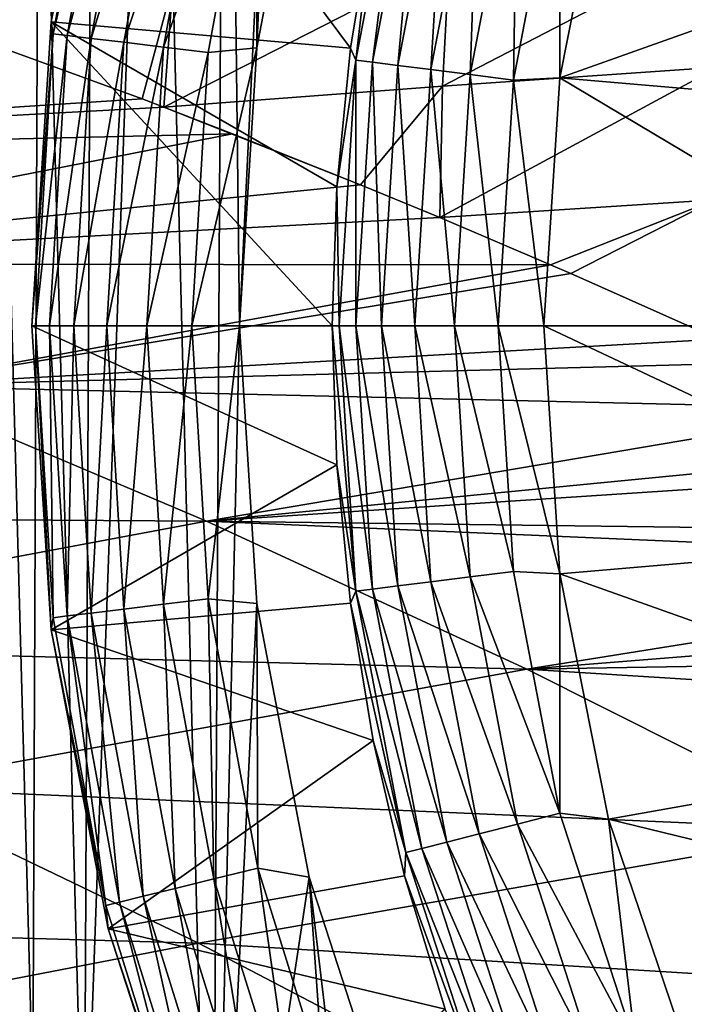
# Model space of a CAD drawing. Header units: metres. Extents: x -92 to 264, y -100 to 50.
# Tile 572 of 721: x 188.49 to 191.62, y 15.3 to 19.95. Entities that reach past the tile are written whole.
import ezdxf

# ---------------------------------------------------------------- set-up
doc = ezdxf.new("R2010")
doc.units = ezdxf.units.M
doc.layers.add('solid_21062050_01', color=7, linetype='CONTINUOUS')

msp = doc.modelspace()

# ---------------------------------------------------------------- linework, layer by layer
at = {"layer": 'solid_21062050_01'}
for points in [[(189.825775, 24.801445), (189.522507, 18.5), (189.45639, 24.15979)], [(189.825775, 24.801445), (189.605042, 19.812563), (189.522507, 18.5)], [(189.825775, 24.801445), (189.851517, 21.105009), (189.605042, 19.812563)], [(189.393356, 12.872182), (189.123688, 23.493515), (189.45639, 24.15979)], [(189.393356, 12.872182), (189.45639, 24.15979), (189.522507, 18.5)], [(188.78978, 14.193306), (188.829926, 22.806376), (189.123688, 23.493515)], [(188.78978, 14.193306), (189.123688, 23.493515), (189.393356, 12.872182)], [(188.78978, 14.193306), (188.577286, 22.103117), (188.829926, 22.806376)], [(188.547287, 14.881874), (188.36734, 21.388601), (188.577286, 22.103117)], [(188.547287, 14.881874), (188.577286, 22.103117), (188.78978, 14.193306)], [(188.345901, 15.585432), (188.36734, 21.388601), (188.547287, 14.881874)], [(188.633743, 19.935892, -1.041631), (188.903336, 21.34914, -1.041631), (190.045959, 19.810474, -35.04163)], [(188.891983, 21.237881, -0.816342), (188.903336, 21.34914, -1.041631), (188.633743, 19.935892, -1.041631)], [(188.903336, 21.34914, -1.041631), (190.152985, 20.458694, -35.04163), (190.045959, 19.810474, -35.04163)], [(188.64296, 19.878994, -0.816342), (188.891983, 21.237881, -0.816342), (188.633743, 19.935892, -1.041631)], [(188.956879, 21.221886, -0.599173), (188.891983, 21.237881, -0.816342), (188.64296, 19.878994, -0.816342)], [(188.709305, 19.870939, -0.599173), (188.956879, 21.221886, -0.599173), (188.64296, 19.878994, -0.816342)], [(189.067703, 21.194571, -0.402698), (188.956879, 21.221886, -0.599173), (188.709305, 19.870939, -0.599173)], [(188.822617, 19.85718, -0.402698), (189.067703, 21.194571, -0.402698), (188.709305, 19.870939, -0.599173)], [(189.218719, 21.157347, -0.237061), (189.067703, 21.194571, -0.402698), (188.822617, 19.85718, -0.402698)], [(188.97702, 19.838432, -0.237061), (189.218719, 21.157347, -0.237061), (188.822617, 19.85718, -0.402698)], [(189.402161, 21.112133, -0.110815), (189.218719, 21.157347, -0.237061), (188.97702, 19.838432, -0.237061)], [(189.164566, 19.815659, -0.110815), (189.402161, 21.112133, -0.110815), (188.97702, 19.838432, -0.237061)], [(189.164566, 19.815659, -0.110815), (189.608521, 21.061268, -0.030477), (189.402161, 21.112133, -0.110815)], [(189.608521, 21.061268, -0.030477), (189.605042, 19.812563), (189.851517, 21.105009)], [(189.164566, 19.815659, -0.110815), (189.375565, 19.790039, -0.030477), (189.608521, 21.061268, -0.030477)], [(189.608521, 21.061268, -0.030477), (189.375565, 19.790039, -0.030477), (189.605042, 19.812563)], [(190.071747, 19.75423, -35.257172), (190.152985, 20.458694, -35.04163), (190.307236, 20.98868, -35.257172)], [(190.071747, 19.75423, -35.257172), (190.307236, 20.98868, -35.257172), (190.149918, 19.744354, -35.460682)], [(190.307236, 20.98868, -35.257172), (190.38356, 20.969084, -35.460682), (190.149918, 19.744354, -35.460682)], [(190.149918, 19.744354, -35.460682), (190.38356, 20.969084, -35.460682), (190.270035, 19.729179, -35.64225)], [(190.38356, 20.969084, -35.460682), (190.500824, 20.938974, -35.64225), (190.270035, 19.729179, -35.64225)], [(190.270035, 19.729179, -35.64225), (190.500824, 20.938974, -35.64225), (190.426376, 19.709431, -35.793232)], [(190.500824, 20.938974, -35.64225), (190.653442, 20.899788, -35.793232), (190.426376, 19.709431, -35.793232)], [(190.426376, 19.709431, -35.793232), (190.653442, 20.899788, -35.793232), (190.611481, 19.686047, -35.906437)], [(190.653442, 20.899788, -35.793232), (190.834167, 20.853388, -35.906437), (190.611481, 19.686047, -35.906437)], [(190.611481, 19.686047, -35.906437), (190.834167, 20.853388, -35.906437), (190.816544, 19.660141, -35.976471)], [(190.834167, 20.853388, -35.906437), (191.034363, 20.801985, -35.976471), (190.816544, 19.660141, -35.976471)], [(190.816544, 19.660141, -35.976471), (191.034363, 20.801985, -35.976471), (191.0354, 19.671188, -36)], [(191.034363, 20.801985, -35.976471), (191.264816, 20.830759, -36), (191.0354, 19.671188, -36)], [(191.0354, 19.671188, -36), (191.264816, 20.830759, -36), (193.283478, 20.471806, -36)], [(191.0354, 19.671188, -36), (193.283478, 20.471806, -36), (193.071304, 19.496439, -36)], [(190.071747, 19.75423, -35.257172), (190.045959, 19.810474, -35.04163), (190.152985, 20.458694, -35.04163)], [(191.802567, 20.318136, 139.476593), (190.481308, 19.632053, 142.145233), (191.781631, 19.721739, 142.30896)], [(191.802567, 20.318136, 139.476593), (190.512207, 20.221235, 139.32637), (190.481308, 19.632053, 142.145233)], [(190.512207, 20.221235, 139.32637), (189.165894, 19.532352, 141.948013), (190.481308, 19.632053, 142.145233)], [(190.512207, 20.221235, 139.32637), (189.20813, 20.112938, 139.144821), (189.165894, 19.532352, 141.948013)], [(189.20813, 20.112938, 139.144821), (187.993256, 19.959232, 139.164856), (188.076401, 19.930557, 139.362259)], [(189.20813, 20.112938, 139.144821), (188.076401, 19.930557, 139.362259), (189.063828, 19.571321, 141.706161)], [(189.20813, 20.112938, 139.144821), (189.063828, 19.571321, 141.706161), (189.165894, 19.532352, 141.948013)], [(184.862762, 19.29702, 140.288559), (189.063828, 19.571321, 141.706161), (188.076401, 19.930557, 139.362259)], [(188.633743, 19.935892, -1.041631), (189.960068, 18.5, -35.04163), (188.543396, 18.5, -1.041631)], [(188.64296, 19.878994, -0.816342), (188.633743, 19.935892, -1.041631), (188.543396, 18.5, -1.041631)], [(188.633743, 19.935892, -1.041631), (189.981567, 19.156643, -35.04163), (189.960068, 18.5, -35.04163)], [(188.633743, 19.935892, -1.041631), (190.045959, 19.810474, -35.04163), (189.981567, 19.156643, -35.04163)], [(188.64296, 19.878994, -0.816342), (188.543396, 18.5, -1.041631), (188.55954, 18.5, -0.816342)], [(188.709305, 19.870939, -0.599173), (188.64296, 19.878994, -0.816342), (188.55954, 18.5, -0.816342)], [(188.709305, 19.870939, -0.599173), (188.55954, 18.5, -0.816342), (188.626373, 18.5, -0.599173)], [(188.822617, 19.85718, -0.402698), (188.709305, 19.870939, -0.599173), (188.626373, 18.5, -0.599173)], [(188.822617, 19.85718, -0.402698), (188.626373, 18.5, -0.599173), (188.740524, 18.5, -0.402698)], [(188.97702, 19.838432, -0.237061), (188.822617, 19.85718, -0.402698), (188.740524, 18.5, -0.402698)], [(188.97702, 19.838432, -0.237061), (188.740524, 18.5, -0.402698), (188.896057, 18.5, -0.237061)], [(189.164566, 19.815659, -0.110815), (188.97702, 19.838432, -0.237061), (188.896057, 18.5, -0.237061)], [(189.164566, 19.815659, -0.110815), (188.896057, 18.5, -0.237061), (189.084991, 18.5, -0.110815)], [(189.164566, 19.815659, -0.110815), (189.084991, 18.5, -0.110815), (189.375565, 19.790039, -0.030477)], [(189.605042, 19.812563), (189.297531, 18.5, -0.030477), (189.522507, 18.5)], [(189.375565, 19.790039, -0.030477), (189.297531, 18.5, -0.030477), (189.605042, 19.812563)], [(190.071747, 19.75423, -35.257172), (189.981567, 19.156643, -35.04163), (190.045959, 19.810474, -35.04163)], [(189.375565, 19.790039, -0.030477), (189.084991, 18.5, -0.110815), (189.297531, 18.5, -0.030477)], [(190.071747, 19.75423, -35.257172), (189.992828, 18.5, -35.257172), (189.981567, 19.156643, -35.04163)], [(190.071747, 19.75423, -35.257172), (190.07164, 18.5, -35.460682), (189.992828, 18.5, -35.257172)], [(190.071747, 19.75423, -35.257172), (190.149918, 19.744354, -35.460682), (190.07164, 18.5, -35.460682)], [(190.149918, 19.744354, -35.460682), (190.192703, 18.5, -35.64225), (190.07164, 18.5, -35.460682)], [(190.149918, 19.744354, -35.460682), (190.270035, 19.729179, -35.64225), (190.192703, 18.5, -35.64225)], [(190.270035, 19.729179, -35.64225), (190.350281, 18.5, -35.793232), (190.192703, 18.5, -35.64225)], [(190.270035, 19.729179, -35.64225), (190.426376, 19.709431, -35.793232), (190.350281, 18.5, -35.793232)], [(191.781631, 19.721739, 142.30896), (190.46846, 19.011034, 145.00708), (191.767197, 19.094965, 145.172379)], [(191.781631, 19.721739, 142.30896), (190.481308, 19.632053, 142.145233), (190.46846, 19.011034, 145.00708)], [(190.426376, 19.709431, -35.793232), (190.536865, 18.5, -35.906437), (190.350281, 18.5, -35.793232)], [(190.426376, 19.709431, -35.793232), (190.611481, 19.686047, -35.906437), (190.536865, 18.5, -35.906437)], [(190.611481, 19.686047, -35.906437), (190.743546, 18.5, -35.976471), (190.536865, 18.5, -35.906437)], [(190.611481, 19.686047, -35.906437), (190.816544, 19.660141, -35.976471), (190.743546, 18.5, -35.976471)], [(190.816544, 19.660141, -35.976471), (191.0354, 19.671188, -36), (190.959198, 18.5, -36)], [(191.0354, 19.671188, -36), (193, 18.5, -36), (190.959198, 18.5, -36)], [(191.0354, 19.671188, -36), (193.071304, 19.496439, -36), (193, 18.5, -36)], [(190.481308, 19.632053, 142.145233), (189.165894, 19.532352, 141.948013), (190.093918, 19.165491, 144.131592)], [(190.481308, 19.632053, 142.145233), (190.093918, 19.165491, 144.131592), (190.46846, 19.011034, 145.00708)], [(190.816544, 19.660141, -35.976471), (190.959198, 18.5, -36), (190.743546, 18.5, -35.976471)], [(184.862762, 19.29702, 140.288559), (189.165894, 19.532352, 141.948013), (189.063828, 19.571321, 141.706161)], [(184.862762, 19.29702, 140.288559), (189.489456, 19.406891, 142.71286), (189.165894, 19.532352, 141.948013)], [(189.165894, 19.532352, 141.948013), (189.489456, 19.406891, 142.71286), (190.093918, 19.165491, 144.131592)], [(184.862762, 19.29702, 140.288559), (186.357391, 18.791882, 143.82843), (189.489456, 19.406891, 142.71286)], [(186.357391, 18.791882, 143.82843), (190.093918, 19.165491, 144.131592), (189.489456, 19.406891, 142.71286)], [(186.357391, 18.791882, 143.82843), (190.46846, 19.011034, 145.00708), (190.093918, 19.165491, 144.131592)], [(189.992828, 18.5, -35.257172), (189.960068, 18.5, -35.04163), (189.981567, 19.156643, -35.04163)], [(191.767197, 19.094965, 145.172379), (190.46846, 19.011034, 145.00708), (190.990738, 18.787867, 146.232773)], [(191.767197, 19.094965, 145.172379), (190.990738, 18.787867, 146.232773), (191.086258, 18.746191, 146.457153)], [(191.767197, 19.094965, 145.172379), (191.086258, 18.746191, 146.457153), (191.782272, 18.436516, 148.086838)], [(186.357391, 18.791882, 143.82843), (190.990738, 18.787867, 146.232773), (190.46846, 19.011034, 145.00708)], [(186.357391, 18.791882, 143.82843), (187.859222, 18.215357, 147.363327), (190.990738, 18.787867, 146.232773)], [(187.859222, 18.215357, 147.363327), (191.086258, 18.746191, 146.457153), (190.990738, 18.787867, 146.232773)], [(187.859222, 18.215357, 147.363327), (191.782272, 18.436516, 148.086838), (191.086258, 18.746191, 146.457153)], [(189.981567, 17.843357, -35.04163), (188.543396, 18.5, -1.041631), (189.960068, 18.5, -35.04163)], [(188.633743, 17.064108, -1.041631), (188.543396, 18.5, -1.041631), (189.981567, 17.843357, -35.04163)], [(188.55954, 18.5, -0.816342), (188.543396, 18.5, -1.041631), (188.633743, 17.064108, -1.041631)], [(188.64296, 17.121006, -0.816342), (188.55954, 18.5, -0.816342), (188.633743, 17.064108, -1.041631)], [(188.626373, 18.5, -0.599173), (188.55954, 18.5, -0.816342), (188.64296, 17.121006, -0.816342)], [(188.709305, 17.129061, -0.599173), (188.626373, 18.5, -0.599173), (188.64296, 17.121006, -0.816342)], [(188.740524, 18.5, -0.402698), (188.626373, 18.5, -0.599173), (188.709305, 17.129061, -0.599173)], [(188.822617, 17.14282, -0.402698), (188.740524, 18.5, -0.402698), (188.709305, 17.129061, -0.599173)], [(188.896057, 18.5, -0.237061), (188.740524, 18.5, -0.402698), (188.822617, 17.14282, -0.402698)], [(188.97702, 17.161568, -0.237061), (188.896057, 18.5, -0.237061), (188.822617, 17.14282, -0.402698)], [(189.084991, 18.5, -0.110815), (188.896057, 18.5, -0.237061), (188.97702, 17.161568, -0.237061)], [(189.164566, 17.184341, -0.110815), (189.084991, 18.5, -0.110815), (188.97702, 17.161568, -0.237061)], [(189.164566, 17.184341, -0.110815), (189.297531, 18.5, -0.030477), (189.084991, 18.5, -0.110815)], [(189.164566, 17.184341, -0.110815), (189.375565, 17.209961, -0.030477), (189.297531, 18.5, -0.030477)], [(189.297531, 18.5, -0.030477), (189.375565, 17.209961, -0.030477), (189.522507, 18.5)], [(189.375565, 17.209961, -0.030477), (189.605042, 17.187437), (189.522507, 18.5)], [(189.393356, 12.872182), (189.522507, 18.5), (189.605042, 17.187437)], [(190.071747, 17.24577, -35.257172), (189.981567, 17.843357, -35.04163), (189.960068, 18.5, -35.04163)], [(190.071747, 17.24577, -35.257172), (189.960068, 18.5, -35.04163), (189.992828, 18.5, -35.257172)], [(189.992828, 18.5, -35.257172), (190.07164, 18.5, -35.460682), (190.149918, 17.255646, -35.460682)], [(190.071747, 17.24577, -35.257172), (189.992828, 18.5, -35.257172), (190.149918, 17.255646, -35.460682)], [(190.07164, 18.5, -35.460682), (190.192703, 18.5, -35.64225), (190.270035, 17.270821, -35.64225)], [(190.149918, 17.255646, -35.460682), (190.07164, 18.5, -35.460682), (190.270035, 17.270821, -35.64225)], [(190.192703, 18.5, -35.64225), (190.350281, 18.5, -35.793232), (190.426376, 17.290569, -35.793232)], [(190.270035, 17.270821, -35.64225), (190.192703, 18.5, -35.64225), (190.426376, 17.290569, -35.793232)], [(190.350281, 18.5, -35.793232), (190.536865, 18.5, -35.906437), (190.611481, 17.313953, -35.906437)], [(190.426376, 17.290569, -35.793232), (190.350281, 18.5, -35.793232), (190.611481, 17.313953, -35.906437)], [(190.536865, 18.5, -35.906437), (190.743546, 18.5, -35.976471), (190.816544, 17.339859, -35.976471)], [(190.611481, 17.313953, -35.906437), (190.536865, 18.5, -35.906437), (190.816544, 17.339859, -35.976471)], [(190.743546, 18.5, -35.976471), (190.959198, 18.5, -36), (191.0354, 17.328812, -36)], [(190.816544, 17.339859, -35.976471), (190.743546, 18.5, -35.976471), (191.0354, 17.328812, -36)], [(190.959198, 18.5, -36), (193, 18.5, -36), (193.071304, 17.503561, -36)], [(191.0354, 17.328812, -36), (190.959198, 18.5, -36), (193.071304, 17.503561, -36)], [(187.859222, 18.215357, 147.363327), (192.024811, 18.326424, 148.651672), (191.782272, 18.436516, 148.086838)], [(187.859222, 18.215357, 147.363327), (192.49736, 18.107662, 149.752609), (192.024811, 18.326424, 148.651672)], [(187.859222, 18.215357, 147.363327), (184.745438, 17.606462, 148.477646), (189.367493, 17.576674, 150.898621)], [(187.859222, 18.215357, 147.363327), (189.367493, 17.576674, 150.898621), (192.49736, 18.107662, 149.752609)], [(189.367493, 17.576674, 150.898621), (192.893738, 17.919769, 150.676895), (192.49736, 18.107662, 149.752609)], [(189.367493, 17.576674, 150.898621), (193.097031, 17.821842, 151.15123), (192.893738, 17.919769, 150.676895)], [(188.633743, 17.064108, -1.041631), (189.981567, 17.843357, -35.04163), (190.045959, 17.189526, -35.04163)], [(189.367493, 17.576674, 150.898621), (193.711548, 17.521879, 152.575516), (193.097031, 17.821842, 151.15123)], [(190.071747, 17.24577, -35.257172), (190.045959, 17.189526, -35.04163), (189.981567, 17.843357, -35.04163)], [(184.745438, 17.606462, 148.477646), (186.26944, 16.995678, 152.063126), (189.367493, 17.576674, 150.898621)], [(189.367493, 17.576674, 150.898621), (186.26944, 16.995678, 152.063126), (190.878891, 16.877897, 154.426804)], [(189.367493, 17.576674, 150.898621), (194.004028, 17.376287, 153.25119), (193.711548, 17.521879, 152.575516)], [(189.367493, 17.576674, 150.898621), (190.878891, 16.877897, 154.426804), (194.004028, 17.376287, 153.25119)], [(191.0354, 17.328812, -36), (193.071304, 17.503561, -36), (193.283478, 16.528194, -36)], [(190.878891, 16.877897, 154.426804), (194.422531, 17.161755, 154.227249), (194.004028, 17.376287, 153.25119)], [(190.426376, 17.290569, -35.793232), (190.611481, 17.313953, -35.906437), (190.834167, 16.146612, -35.906437)], [(190.611481, 17.313953, -35.906437), (190.816544, 17.339859, -35.976471), (191.034363, 16.198015, -35.976471)], [(190.834167, 16.146612, -35.906437), (190.611481, 17.313953, -35.906437), (191.034363, 16.198015, -35.976471)], [(191.034363, 16.198015, -35.976471), (190.816544, 17.339859, -35.976471), (191.0354, 17.328812, -36)], [(191.034363, 16.198015, -35.976471), (191.0354, 17.328812, -36), (191.264816, 16.169241, -36)], [(191.264816, 16.169241, -36), (191.0354, 17.328812, -36), (193.283478, 16.528194, -36)], [(190.071747, 17.24577, -35.257172), (190.149918, 17.255646, -35.460682), (190.38356, 16.030916, -35.460682)], [(190.149918, 17.255646, -35.460682), (190.270035, 17.270821, -35.64225), (190.500824, 16.061026, -35.64225)], [(190.38356, 16.030916, -35.460682), (190.149918, 17.255646, -35.460682), (190.500824, 16.061026, -35.64225)], [(190.270035, 17.270821, -35.64225), (190.426376, 17.290569, -35.793232), (190.653442, 16.100212, -35.793232)], [(190.500824, 16.061026, -35.64225), (190.270035, 17.270821, -35.64225), (190.653442, 16.100212, -35.793232)], [(190.653442, 16.100212, -35.793232), (190.426376, 17.290569, -35.793232), (190.834167, 16.146612, -35.906437)], [(189.402161, 15.887866, -0.110815), (189.375565, 17.209961, -0.030477), (189.164566, 17.184341, -0.110815)], [(189.375565, 17.209961, -0.030477), (189.608521, 15.938732, -0.030477), (189.605042, 17.187437)], [(189.402161, 15.887866, -0.110815), (189.608521, 15.938732, -0.030477), (189.375565, 17.209961, -0.030477)], [(190.307236, 16.01132, -35.257172), (190.045959, 17.189526, -35.04163), (190.071747, 17.24577, -35.257172)], [(190.307236, 16.01132, -35.257172), (190.071747, 17.24577, -35.257172), (190.38356, 16.030916, -35.460682)], [(188.633743, 17.064108, -1.041631), (190.045959, 17.189526, -35.04163), (190.152985, 16.541306, -35.04163)], [(188.97702, 17.161568, -0.237061), (188.822617, 17.14282, -0.402698), (189.067703, 15.805429, -0.402698)], [(189.164566, 17.184341, -0.110815), (188.97702, 17.161568, -0.237061), (189.218719, 15.842654, -0.237061)], [(189.218719, 15.842654, -0.237061), (188.97702, 17.161568, -0.237061), (189.067703, 15.805429, -0.402698)], [(189.402161, 15.887866, -0.110815), (189.164566, 17.184341, -0.110815), (189.218719, 15.842654, -0.237061)], [(189.393356, 12.872182), (189.605042, 17.187437), (189.851517, 15.89499)], [(189.608521, 15.938732, -0.030477), (189.851517, 15.89499), (189.605042, 17.187437)], [(190.307236, 16.01132, -35.257172), (190.152985, 16.541306, -35.04163), (190.045959, 17.189526, -35.04163)], [(190.878891, 16.877897, 154.426804), (194.836792, 16.944784, 155.192154), (194.422531, 17.161755, 154.227249)], [(188.891983, 15.762119, -0.816342), (188.64296, 17.121006, -0.816342), (188.633743, 17.064108, -1.041631)], [(188.709305, 17.129061, -0.599173), (188.64296, 17.121006, -0.816342), (188.891983, 15.762119, -0.816342)], [(188.822617, 17.14282, -0.402698), (188.709305, 17.129061, -0.599173), (188.956879, 15.778114, -0.599173)], [(188.956879, 15.778114, -0.599173), (188.709305, 17.129061, -0.599173), (188.891983, 15.762119, -0.816342)], [(189.067703, 15.805429, -0.402698), (188.822617, 17.14282, -0.402698), (188.956879, 15.778114, -0.599173)], [(188.903336, 15.65086, -1.041631), (188.633743, 17.064108, -1.041631), (190.152985, 16.541306, -35.04163)], [(188.891983, 15.762119, -0.816342), (188.633743, 17.064108, -1.041631), (188.903336, 15.65086, -1.041631)], [(186.26944, 16.995678, 152.063126), (187.80159, 16.319324, 155.655396), (190.878891, 16.877897, 154.426804)], [(190.878891, 16.877897, 154.426804), (195.509567, 16.586651, 156.736771), (194.836792, 16.944784, 155.192154)], [(190.878891, 16.877897, 154.426804), (187.80159, 16.319324, 155.655396), (192.389572, 16.119503, 157.937454)], [(190.878891, 16.877897, 154.426804), (192.389572, 16.119503, 157.937454), (195.509567, 16.586651, 156.736771)], [(188.903336, 15.65086, -1.041631), (190.152985, 16.541306, -35.04163), (190.30217, 15.901474, -35.04163)], [(190.307236, 16.01132, -35.257172), (190.30217, 15.901474, -35.04163), (190.152985, 16.541306, -35.04163)], [(191.264816, 16.169241, -36), (193.283478, 16.528194, -36), (193.632675, 15.591897, -36)], [(187.80159, 16.319324, 155.655396), (184.738113, 15.71434, 156.864929), (189.328903, 15.58327, 159.223282)], [(187.80159, 16.319324, 155.655396), (189.328903, 15.58327, 159.223282), (192.389572, 16.119503, 157.937454)], [(190.834167, 16.146612, -35.906437), (191.034363, 16.198015, -35.976471), (191.39357, 15.092474, -35.976471)], [(191.39357, 15.092474, -35.976471), (191.034363, 16.198015, -35.976471), (191.264816, 16.169241, -36)], [(190.653442, 16.100212, -35.793232), (190.834167, 16.146612, -35.906437), (191.201401, 15.016385, -35.906437)], [(191.201401, 15.016385, -35.906437), (190.834167, 16.146612, -35.906437), (191.39357, 15.092474, -35.976471)], [(191.644547, 15.047151, -36), (191.264816, 16.169241, -36), (193.632675, 15.591897, -36)], [(191.39357, 15.092474, -35.976471), (191.264816, 16.169241, -36), (191.644547, 15.047151, -36)], [(192.389572, 16.119503, 157.937454), (189.328903, 15.58327, 159.223282), (193.895706, 15.304031, 161.42012)], [(190.500824, 16.061026, -35.64225), (190.653442, 16.100212, -35.793232), (191.027924, 14.947702, -35.793232)], [(191.027924, 14.947702, -35.793232), (190.653442, 16.100212, -35.793232), (191.201401, 15.016385, -35.906437)], [(190.38356, 16.030916, -35.460682), (190.500824, 16.061026, -35.64225), (190.881409, 14.889694, -35.64225)], [(190.881409, 14.889694, -35.64225), (190.500824, 16.061026, -35.64225), (191.027924, 14.947702, -35.793232)], [(190.695572, 14.816117, -35.257172), (190.30217, 15.901474, -35.04163), (190.307236, 16.01132, -35.257172)], [(190.307236, 16.01132, -35.257172), (190.38356, 16.030916, -35.460682), (190.768845, 14.845125, -35.460682)], [(190.695572, 14.816117, -35.257172), (190.307236, 16.01132, -35.257172), (190.768845, 14.845125, -35.460682)], [(190.768845, 14.845125, -35.460682), (190.38356, 16.030916, -35.460682), (190.881409, 14.889694, -35.64225)], [(189.794281, 14.629483, -0.110815), (189.608521, 15.938732, -0.030477), (189.402161, 15.887866, -0.110815)], [(189.608521, 15.938732, -0.030477), (189.993011, 14.704853, -0.030477), (189.851517, 15.89499)], [(189.794281, 14.629483, -0.110815), (189.993011, 14.704853, -0.030477), (189.608521, 15.938732, -0.030477)], [(188.903336, 15.65086, -1.041631), (190.30217, 15.901474, -35.04163), (190.492889, 15.27277, -35.04163)], [(189.402161, 15.887866, -0.110815), (189.218719, 15.842654, -0.237061), (189.617645, 14.56249, -0.237061)], [(189.393356, 12.872182), (189.851517, 15.89499), (190.151825, 11.631348)], [(189.794281, 14.629483, -0.110815), (189.402161, 15.887866, -0.110815), (189.617645, 14.56249, -0.237061)], [(189.993011, 14.704853, -0.030477), (190.258041, 14.643563), (189.851517, 15.89499)], [(190.151825, 11.631348), (189.851517, 15.89499), (190.258041, 14.643563)], [(190.695572, 14.816117, -35.257172), (190.492889, 15.27277, -35.04163), (190.30217, 15.901474, -35.04163)], [(189.218719, 15.842654, -0.237061), (189.067703, 15.805429, -0.402698), (189.472198, 14.507333, -0.402698)], [(189.617645, 14.56249, -0.237061), (189.218719, 15.842654, -0.237061), (189.472198, 14.507333, -0.402698)], [(188.956879, 15.778114, -0.599173), (188.891983, 15.762119, -0.816342), (189.302994, 14.443158, -0.816342)], [(189.067703, 15.805429, -0.402698), (188.956879, 15.778114, -0.599173), (189.365479, 14.466859, -0.599173)], [(189.365479, 14.466859, -0.599173), (188.956879, 15.778114, -0.599173), (189.302994, 14.443158, -0.816342)], [(189.472198, 14.507333, -0.402698), (189.067703, 15.805429, -0.402698), (189.365479, 14.466859, -0.599173)], [(189.302994, 14.443158, -0.816342), (188.891983, 15.762119, -0.816342), (188.903336, 15.65086, -1.041631)], [(184.738113, 15.71434, 156.864929), (186.281982, 14.995688, 160.489563), (189.328903, 15.58327, 159.223282)], [(189.347931, 14.282545, -1.041631), (188.903336, 15.65086, -1.041631), (190.492889, 15.27277, -35.04163)], [(189.302994, 14.443158, -0.816342), (188.903336, 15.65086, -1.041631), (189.347931, 14.282545, -1.041631)], [(189.328903, 15.58327, 159.223282), (186.281982, 14.995688, 160.489563), (190.838501, 14.794346, 162.735092)], [(188.159668, 15.586925, 0.016375), (188.345901, 15.585432), (188.547287, 14.881874)], [(188.601547, 14.180825, 0.016375), (188.159668, 15.586925, 0.016375), (188.547287, 14.881874)], [(188.427414, 14.116508, 0.069336), (188.159668, 15.586925, 0.016375), (188.601547, 14.180825, 0.016375)], [(189.328903, 15.58327, 159.223282), (190.838501, 14.794346, 162.735092), (193.895706, 15.304031, 161.42012)], [(193.895706, 15.304031, 161.42012), (190.838501, 14.794346, 162.735092), (195.393646, 14.441668, 164.864105)]]:
    msp.add_3dface(points, dxfattribs=at)

doc.saveas('drawing.dxf')
